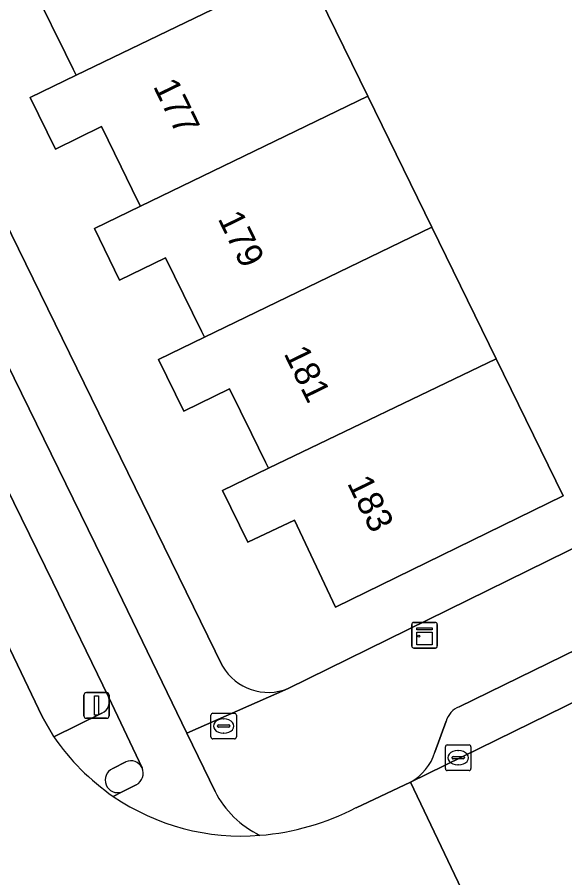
# Model space of a CAD drawing. Extents: x 160455 to 162082, y 388339 to 389736.
# Drawn here: x 160940.57 to 160961.98, y 388927.38 to 388961.02 of the extents above; entities that cross this region are included whole.
import ezdxf

# ---------------------------------------------------------------- set-up
doc = ezdxf.new("R2010")
doc.units = 0
for name, color, linetype in [('IMGEO_Brandkraan', 7, 'Continuous'), ('IMGEO_Erf', 7, 'Continuous'), ('IMGEO_Fietspad_gesloten', 7, 'Continuous'), ('IMGEO_Kast', 7, 'Continuous'), ('IMGEO_Kolk', 7, 'Continuous'), ('IMGEO_Lichtmast', 7, 'Continuous'), ('IMGEO_Pand', 7, 'Continuous'), ('IMGEO_Pand_nummerreeks', 7, 'Continuous'), ('IMGEO_Parkeervlak_open', 7, 'Continuous'), ('IMGEO_Rijbaan_lokaal_gesloten', 7, 'Continuous'), ('IMGEO_Verkeerseiland_open', 7, 'Continuous'), ('IMGEO_Voetpad_open', 7, 'Continuous')]:
    doc.layers.add(name, color=color, linetype=linetype)

msp = doc.modelspace()

# ---------------------------------------------------------------- linework, layer by layer
at = {"layer": 'IMGEO_Brandkraan'}
for p, q in [((160948.14, 388932.886), (160948.14, 388933.738)), ((160948.215, 388933.812), (160949.067, 388933.812)), ((160948.628, 388933.592), (160948.653, 388933.592)), ((160949.141, 388933.738), (160949.141, 388932.886)), ((160948.399, 388933.306), (160948.399, 388933.318)), ((160948.837, 388933.269), (160948.439, 388933.269)), ((160948.442, 388933.355), (160948.84, 388933.355)), ((160948.883, 388933.318), (160948.883, 388933.306)), ((160948.651, 388933.032), (160948.626, 388933.032)), ((160949.067, 388932.812), (160948.215, 388932.812))]:
    msp.add_line(p, q, dxfattribs=at)
for points in [[(160948.14, 388932.886), (160948.14, 388933.738)], [(160948.215, 388933.812), (160949.067, 388933.812)], [(160949.141, 388933.738), (160949.141, 388932.886)], [(160949.067, 388932.812), (160948.215, 388932.812)]]:
    msp.add_lwpolyline(points, dxfattribs=at)
for centre, radius, start, end in [((160948.217, 388933.736), 0.0765, 91.552, 178.448), ((160948.217, 388933.736), 0.0765, 91.552, 178.448), ((160949.065, 388933.736), 0.0765, 1.552, 88.448), ((160949.065, 388933.736), 0.0765, 1.552, 88.448), ((160948.439, 388933.315), 0.0403, 85.8775, 175.7526), ((160948.436, 388933.305), 0.0366, 178.938, 274.7102), ((160948.84, 388933.312), 0.043, 264.8664, 352.4533), ((160948.844, 388933.317), 0.0386, 1.7309, 96.639), ((160948.217, 388932.888), 0.0765, 181.552, 268.448), ((160948.217, 388932.888), 0.0765, 181.552, 268.448), ((160949.065, 388932.888), 0.0765, 271.552, 358.448), ((160949.065, 388932.888), 0.0765, 271.552, 358.448)]:
    msp.add_arc(centre, radius, start, end, dxfattribs=at)
for centre, major_axis, ratio, start_param, end_param in [((160948.627, 388933.312), (-0.387, 0.002), 0.722429, 4.712389, 7.853982), ((160948.652, 388933.312), (-0.39, 0.002), 0.717154, 1.570796, 4.712389)]:
    msp.add_ellipse(centre, major_axis=major_axis, ratio=ratio, start_param=start_param, end_param=end_param, dxfattribs=at)
at = {"layer": 'IMGEO_Erf'}
for points in [[(160917.838, 388998.543), (160948.6, 388935.651)], [(160951.165, 388934.782), (160962.079, 388940.151), (160962.749, 388940.478), (160965.493, 388941.816), (160974.545, 388946.231), (160972.835, 388949.729), (160970.778, 388948.723), (160969.014, 388952.332), (160967.567, 388955.292), (160969.624, 388956.297), (160967.813, 388959.998), (160967.515, 388960.608), (160965.458, 388959.602), (160963.977, 388962.631), (160962.545, 388965.561), (160964.602, 388966.566), (160962.802, 388970.25), (160962.524, 388970.818), (160960.467, 388969.813), (160958.963, 388972.89), (160957.534, 388975.814)], [(160951.768, 388963.052), (160954.272, 388957.931), (160956.775, 388952.809), (160959.292, 388947.661), (160961.905, 388942.315), (160953.018, 388937.957), (160951.404, 388941.365), (160949.582, 388940.502), (160948.594, 388942.521), (160950.396, 388943.387), (160950.279, 388943.625), (160949.73, 388944.747), (160948.873, 388946.498), (160947.078, 388945.619), (160946.09, 388947.637), (160947.89, 388948.508), (160947.775, 388948.742), (160947.072, 388950.178), (160946.369, 388951.614), (160944.573, 388950.736), (160943.585, 388952.755), (160945.384, 388953.626), (160945.27, 388953.859), (160944.631, 388955.164), (160943.86, 388956.74), (160942.064, 388955.861), (160941.076, 388957.88), (160942.875, 388958.75), (160942.761, 388958.984), (160942.46, 388959.6), (160941.355, 388961.857)]]:
    msp.add_lwpolyline(points, dxfattribs=at)
msp.add_arc((160950.382, 388936.692), 2.064, 210.2834, 292.2847, dxfattribs=at)
at = {"layer": 'IMGEO_Fietspad_gesloten'}
for points in [[(160948.304, 388930.76), (160947.207, 388933.03), (160943.921, 388939.826), (160914.477, 389000)], [(160912.921, 388998.279), (160913.036, 388998.078), (160914.221, 388995.583), (160941.968, 388938.939), (160944.137, 388934.46), (160945.449, 388931.679)], [(160945.225, 388931.02), (160944.67, 388930.741), (160944.326, 388930.562)]]:
    msp.add_lwpolyline(points, dxfattribs=at)
for centre, radius, start, end in [((160945.006, 388931.462), 0.493, 296.3455, 26.1078), ((160949.336, 388937.882), 8.87, 235.6088, 274.674), ((160951.702, 388932.474), 3.806, 206.7654, 244.4221)]:
    msp.add_arc(centre, radius, start, end, dxfattribs=at)
at = {"layer": 'IMGEO_Kast'}
for p, q in [((160955.991, 388936.437), (160955.991, 388937.278)), ((160955.991, 388937.278), (160955.991, 388936.437)), ((160956.066, 388937.362), (160956.907, 388937.362)), ((160956.907, 388937.362), (160956.066, 388937.362)), ((160956.991, 388937.287), (160956.991, 388936.446)), ((160956.991, 388936.446), (160956.991, 388937.287)), ((160956.916, 388936.362), (160956.075, 388936.362)), ((160956.075, 388936.362), (160956.916, 388936.362))]:
    msp.add_line(p, q, dxfattribs=at)
for points in [[(160956.186, 388937.152), (160956.786, 388937.152), (160956.786, 388937.067), (160956.186, 388937.067), (160956.186, 388937.152)], [(160956.186, 388936.977), (160956.786, 388936.977), (160956.786, 388936.488), (160956.186, 388936.488), (160956.186, 388936.977)]]:
    msp.add_lwpolyline(points, dxfattribs=at)
msp.add_circle((160956.27, 388936.826), 0.0377, dxfattribs=at)
for centre, start, end in [((160956.069, 388937.284), 92.4484, 184.2845), ((160956.069, 388937.284), 92.4484, 184.2845), ((160956.913, 388937.284), 2.4484, 94.2845), ((160956.913, 388937.284), 2.4484, 94.2845), ((160956.069, 388936.44), 182.4484, 274.2845), ((160956.069, 388936.44), 182.4484, 274.2845), ((160956.913, 388936.44), 272.4484, 4.2845), ((160956.913, 388936.44), 272.4484, 4.2845)]:
    msp.add_arc(centre, 0.0779, start, end, dxfattribs=at)
at = {"layer": 'IMGEO_Kolk'}
for p, q in [((160957.382, 388932.574), (160958.234, 388932.574)), ((160957.307, 388931.648), (160957.307, 388932.5)), ((160957.795, 388932.354), (160957.82, 388932.354)), ((160958.308, 388932.5), (160958.308, 388931.648)), ((160957.566, 388932.068), (160957.566, 388932.08)), ((160958.004, 388932.031), (160957.606, 388932.031)), ((160957.609, 388932.117), (160958.007, 388932.117)), ((160958.05, 388932.08), (160958.05, 388932.068)), ((160958.234, 388931.574), (160957.382, 388931.574)), ((160957.818, 388931.794), (160957.793, 388931.794))]:
    msp.add_line(p, q, dxfattribs=at)
for points in [[(160957.382, 388932.574), (160958.234, 388932.574)], [(160957.307, 388931.648), (160957.307, 388932.5)], [(160958.308, 388932.5), (160958.308, 388931.648)], [(160958.234, 388931.574), (160957.382, 388931.574)]]:
    msp.add_lwpolyline(points, dxfattribs=at)
for centre, radius, start, end in [((160957.384, 388932.498), 0.0765, 91.552, 178.448), ((160957.384, 388932.498), 0.0765, 91.552, 178.448), ((160958.232, 388932.498), 0.0765, 1.552, 88.448), ((160958.232, 388932.498), 0.0765, 1.552, 88.448), ((160957.606, 388932.077), 0.0403, 85.8775, 175.7526), ((160957.603, 388932.067), 0.0366, 178.938, 274.7102), ((160958.007, 388932.074), 0.043, 264.8664, 352.4533), ((160958.011, 388932.079), 0.0386, 1.7309, 96.639), ((160957.384, 388931.65), 0.0765, 181.552, 268.448), ((160957.384, 388931.65), 0.0765, 181.552, 268.448), ((160958.232, 388931.65), 0.0765, 271.552, 358.448), ((160958.232, 388931.65), 0.0765, 271.552, 358.448)]:
    msp.add_arc(centre, radius, start, end, dxfattribs=at)
for centre, major_axis, ratio, start_param, end_param in [((160957.794, 388932.074), (-0.387, 0.002), 0.722429, 4.712389, 7.853982), ((160957.819, 388932.074), (-0.39, 0.002), 0.717154, 1.570796, 4.712389)]:
    msp.add_ellipse(centre, major_axis=major_axis, ratio=ratio, start_param=start_param, end_param=end_param, dxfattribs=at)
at = {"layer": 'IMGEO_Lichtmast'}
for p, q in [((160943.274, 388934.617), (160944.064, 388934.617)), ((160944.064, 388934.617), (160943.274, 388934.617)), ((160943.174, 388933.717), (160943.174, 388934.517)), ((160943.174, 388934.517), (160943.174, 388933.717)), ((160944.164, 388934.517), (160944.164, 388933.717)), ((160944.164, 388933.717), (160944.164, 388934.517)), ((160944.064, 388933.617), (160943.274, 388933.617)), ((160943.274, 388933.617), (160944.064, 388933.617))]:
    msp.add_line(p, q, dxfattribs=at)
msp.add_lwpolyline([(160943.594, 388934.492), (160943.744, 388934.492), (160943.744, 388933.742), (160943.594, 388933.742), (160943.594, 388934.492)], dxfattribs=at)
for centre, start, end in [((160943.274, 388934.517), 90, 180), ((160943.274, 388934.517), 90, 180), ((160944.064, 388934.517), 0, 90), ((160944.064, 388934.517), 360, 90), ((160943.274, 388933.717), 180, 270), ((160943.274, 388933.717), 180, 270), ((160944.064, 388933.717), 270, 0), ((160944.064, 388933.717), 270, 0)]:
    msp.add_arc(centre, 0.1, start, end, dxfattribs=at)
at = {"layer": 'IMGEO_Pand'}
for points in [[(160951.768, 388963.052), (160954.886, 388964.561), (160952.377, 388969.695), (160949.26, 388968.183), (160940.37, 388963.871), (160938.571, 388962.998), (160939.56, 388960.978), (160941.355, 388961.857), (160942.46, 388959.6), (160942.761, 388958.984), (160942.875, 388958.75)], [(160954.272, 388957.931), (160951.768, 388963.052), (160942.875, 388958.75), (160941.076, 388957.88), (160942.064, 388955.861), (160943.86, 388956.74), (160944.631, 388955.164), (160945.27, 388953.859), (160945.384, 388953.626)], [(160956.775, 388952.809), (160954.272, 388957.931), (160945.384, 388953.626), (160943.585, 388952.755), (160944.573, 388950.736), (160946.369, 388951.614), (160947.072, 388950.178), (160947.775, 388948.742), (160947.89, 388948.508)], [(160959.292, 388947.661), (160956.775, 388952.809), (160947.89, 388948.508), (160946.09, 388947.637), (160947.078, 388945.619), (160948.873, 388946.498), (160949.73, 388944.747), (160950.279, 388943.625), (160950.396, 388943.387)], [(160959.292, 388947.661), (160950.396, 388943.387), (160948.594, 388942.521), (160949.582, 388940.502), (160951.404, 388941.365), (160953.018, 388937.957), (160961.905, 388942.315)]]:
    msp.add_lwpolyline(points, close=True, dxfattribs=at)
at = {"layer": 'IMGEO_Parkeervlak_open'}
for points in [[(160995.033, 388952.24), (160957.845, 388934.069)], [(160955.947, 388931.117), (160987.515, 388946.596), (160997.165, 388951.282), (160998.445, 388951.916)], [(160957.337, 388933.502), (160956.901, 388932.288)]]:
    msp.add_lwpolyline(points, dxfattribs=at)
for centre, radius, start, end in [((160958.155, 388933.28), 0.848, 111.458, 164.8249), ((160954.895, 388932.948), 2.112, 299.8807, 341.7807)]:
    msp.add_arc(centre, radius, start, end, dxfattribs=at)
at = {"layer": 'IMGEO_Rijbaan_lokaal_gesloten'}
for points in [[(161038.277, 388971.349), (161020.479, 388962.67), (161018.619, 388961.765), (161018.366, 388961.642), (161015.01, 388959.96), (161002.854, 388954.068), (161000, 388952.675), (160998.445, 388951.916), (160997.165, 388951.282), (160987.515, 388946.596), (160955.947, 388931.117), (160958.731, 388925.273)], [(160942.004, 388932.896), (160941.545, 388933.684), (160940.575, 388935.701), (160939.805, 388937.301), (160933.966, 388934.456), (160935.894, 388929.825), (160935.979, 388929.621)], [(160956.652, 388924.246), (160957.691, 388924.759), (160958.731, 388925.273), (160955.947, 388931.117), (160953.816, 388930.122)]]:
    msp.add_lwpolyline(points, dxfattribs=at)
for centre, radius, start, end in [((160949.342, 388937.874), 8.867, 214.1529, 235.5517), ((160949.336, 388937.882), 8.87, 235.6088, 274.674), ((160949.272, 388938.844), 9.834, 274.5874, 297.5168)]:
    msp.add_arc(centre, radius, start, end, dxfattribs=at)
at = {"layer": 'IMGEO_Verkeerseiland_open'}
for points in [[(160941.968, 388938.939), (160914.221, 388995.583)], [(160944.137, 388934.46), (160941.968, 388938.939)], [(160939.546, 388937.83), (160939.805, 388937.301), (160940.575, 388935.701), (160941.545, 388933.684), (160942.004, 388932.896), (160943.883, 388933.82)], [(160944.815, 388931.918), (160944.302, 388931.65)], [(160944.67, 388930.741), (160945.225, 388931.02)]]:
    msp.add_lwpolyline(points, dxfattribs=at)
for centre, radius, start, end in [((160943.688, 388934.268), 0.489, 293.5614, 23.1448), ((160945.003, 388931.457), 0.498, 26.4538, 112.2362), ((160944.498, 388931.2), 0.491, 113.5462, 290.534), ((160945.006, 388931.462), 0.493, 296.3455, 26.1078)]:
    msp.add_arc(centre, radius, start, end, dxfattribs=at)
at = {"layer": 'IMGEO_Voetpad_open'}
for points in [[(160885.175, 389059.974), (160914.477, 389000), (160943.921, 388939.826), (160947.207, 388933.03), (160951.165, 388934.782)], [(160948.6, 388935.651), (160917.838, 388998.543)], [(160998.445, 388951.916), (161000, 388952.675), (161002.854, 388954.068), (161002.636, 388954.517), (161004.593, 388960.921), (160999.198, 388958.296), (160988.661, 388953.113), (160977.82, 388947.82), (160977.859, 388947.739), (160975.826, 388946.746), (160975.786, 388946.828), (160974.545, 388946.231), (160965.493, 388941.816), (160962.749, 388940.478), (160962.079, 388940.151), (160951.165, 388934.782), (160947.207, 388933.03), (160948.304, 388930.76)], [(160957.845, 388934.069), (160995.033, 388952.24)], [(160945.449, 388931.679), (160944.137, 388934.46)], [(160943.883, 388933.82), (160942.004, 388932.896)], [(160956.901, 388932.288), (160957.337, 388933.502)], [(160944.302, 388931.65), (160944.815, 388931.918)], [(160953.816, 388930.122), (160955.947, 388931.117)], [(160944.326, 388930.562), (160944.67, 388930.741)]]:
    msp.add_lwpolyline(points, dxfattribs=at)
for centre, radius, start, end in [((160950.382, 388936.692), 2.064, 210.2834, 292.2847), ((160943.688, 388934.268), 0.489, 293.5614, 23.1448), ((160958.155, 388933.28), 0.848, 111.458, 164.8249), ((160949.342, 388937.874), 8.867, 214.1529, 235.5517), ((160954.895, 388932.948), 2.112, 299.8807, 341.7807), ((160945.003, 388931.457), 0.498, 26.4538, 112.2362), ((160944.498, 388931.2), 0.491, 113.5462, 290.534), ((160951.702, 388932.474), 3.806, 206.7654, 244.4221), ((160949.272, 388938.844), 9.834, 274.5874, 297.5168)]:
    msp.add_arc(centre, radius, start, end, dxfattribs=at)

# ---------------------------------------------------------------- texts
at = {"layer": 'IMGEO_Pand_nummerreeks'}
for s, p in [('177', (160945.867, 388958.321)), ('179', (160948.395, 388953.15)), ('181', (160950.974, 388947.875)), ('183', (160953.452, 388942.807))]:
    msp.add_text(s, height=1, rotation=296.0522, dxfattribs=at).set_placement(p)

doc.saveas('drawing.dxf')
